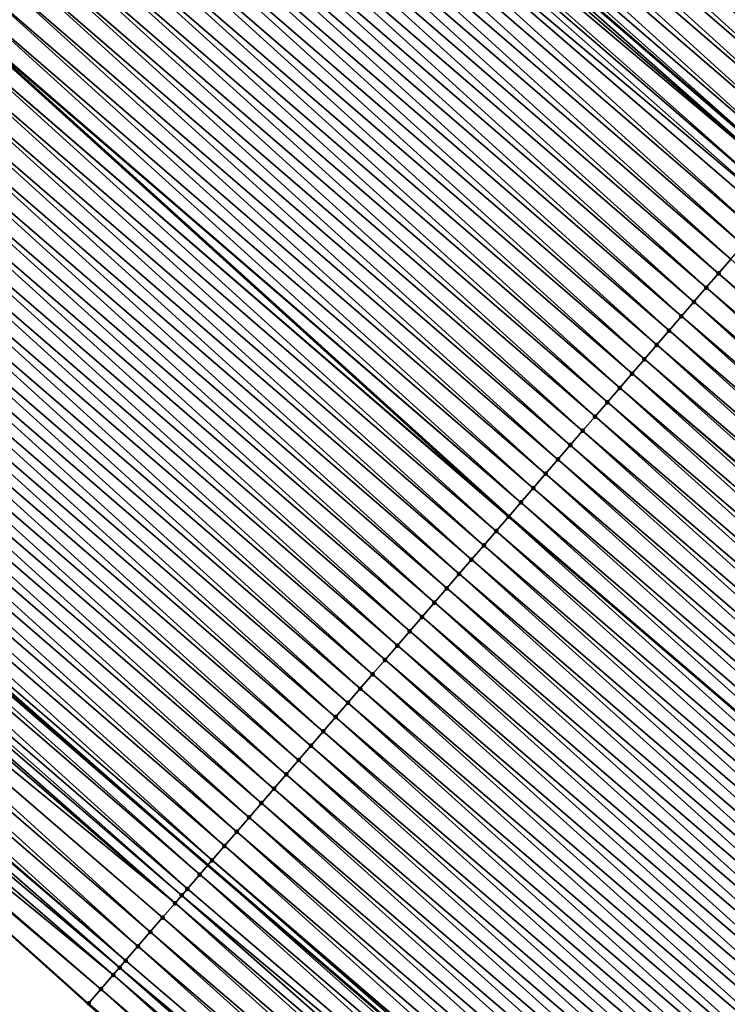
# Model space of a CAD drawing. Header units: feet. Extents: x 2007189 to 2022806, y 818621 to 837694.
# Tile 327 of 656: x 2015459 to 2015478, y 820206 to 820232. Entities that reach past the tile are written whole.
import ezdxf

# ---------------------------------------------------------------- set-up
doc = ezdxf.new("R2010")
doc.units = ezdxf.units.FT
doc.header["$MEASUREMENT"] = 0
for name, color, linetype, lineweight in [('EP_Travel Lane', 172, 'Continuous', 53), ('Road Shots', 141, 'Continuous', 100), ('Road X-Section', 40, 'Continuous', 13), ('STRIPING', 60, 'Continuous', 53)]:
    doc.layers.add(name, color=color, linetype=linetype, lineweight=lineweight)
doc.layers.add('I-77-MM17-21_SB-Surface-Border', color=7, linetype='Continuous')
doc.layers.add('I-77-MM17-21_SB-Surface-TIN', color=7, linetype='Continuous')

msp = doc.modelspace()

# ---------------------------------------------------------------- linework, layer by layer
at = {"layer": 'EP_Travel Lane'}
for points in [[(2015389.885161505, 820305.9431912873, 254.3724983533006), (2015404.477025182, 820292.9223736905, 254.4036297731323), (2015419.46987167, 820279.6855020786, 254.4127378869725), (2015434.463940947, 820266.4500790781, 254.453842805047), (2015449.413424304, 820253.4036363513, 254.4975981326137), (2015464.557544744, 820240.3403664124, 254.586789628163), (2015479.701666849, 820227.2770950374, 254.6751473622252), (2015494.855067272, 820214.2997339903, 254.7118659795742), (2015510.046053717, 820201.2910212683, 254.8001306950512), (2015525.256119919, 820188.3278856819, 254.9221021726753), (2015540.509567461, 820175.3925680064, 255.0499853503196), (2015555.762980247, 820162.4572798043, 255.1873302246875), (2015570.975721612, 820149.5367180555, 255.3579410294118), (2015586.218726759, 820136.5902218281, 255.5578152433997), (2015601.443424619, 820123.712927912, 255.7737022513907), (2015616.741094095, 820110.8309482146, 255.9642285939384), (2015632.038367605, 820097.9493019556, 256.2039738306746)], [(2015373.59463393, 820288.674517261, 255.097414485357), (2015388.679794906, 820275.0320144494, 255.1113229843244), (2015403.670622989, 820261.7927349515, 255.0589505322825), (2015418.661331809, 820248.5535607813, 255.1276994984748), (2015433.814420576, 820235.3225645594, 255.1719085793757), (2015448.958717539, 820222.2591423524, 255.1719629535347), (2015464.102815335, 820209.1958919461, 255.2725838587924), (2015479.301225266, 820196.1397685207, 255.3186618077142), (2015494.472375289, 820183.1077814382, 255.3854157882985), (2015509.673187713, 820170.093450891, 255.4526870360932), (2015524.887808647, 820157.1123071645, 255.5289592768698), (2015540.102447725, 820144.1311479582, 255.6002777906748), (2015555.367828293, 820131.1649169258, 255.7163127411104), (2015570.611160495, 820118.2181429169, 255.8655700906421), (2015585.913922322, 820105.2753950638, 256.0268994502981), (2015601.211586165, 820092.39342011, 256.2181326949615), (2015616.509401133, 820079.5113178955, 256.3905773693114), (2015631.817988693, 820066.6224757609, 256.5883754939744)]]:
    msp.add_polyline3d(points, dxfattribs=at)
at = {"layer": 'I-77-MM17-21_SB-Surface-Border', "color": 3, "linetype": 'Continuous', "lineweight": -3}
msp.add_polyline3d([(2015506.253118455, 820166.0907158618, 255.4712598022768), (2015491.042118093, 820179.1021394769, 255.3966017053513), (2015475.795062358, 820192.0456046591, 255.3527566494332), (2015460.925912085, 820205.5129805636, 255.2829067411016), (2015446.039547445, 820218.8751959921, 255.226620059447), (2015430.629385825, 820231.6308817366, 255.3459002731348), (2015415.355367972, 820244.8096841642, 255.3395287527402), (2015400.30183446, 820257.9776860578, 255.2618401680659), (2015385.418798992, 820271.3389059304, 255.2415573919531)], dxfattribs=at)
at = {"layer": 'I-77-MM17-21_SB-Surface-TIN', "color": 128, "linetype": 'Continuous', "lineweight": -3}
for points in [[(2015481.194689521, 820229.007423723, 254.545822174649), (2015466.377189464, 820242.4492687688, 254.4384674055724), (2015466.050555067, 820242.070705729, 254.4636938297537)], [(2015481.194689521, 820229.007423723, 254.545822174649), (2015481.521328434, 820229.3859828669, 254.5183154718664), (2015466.377189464, 820242.4492687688, 254.4384674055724)], [(2015480.868044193, 820228.6288701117, 254.5765676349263), (2015466.050555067, 820242.070705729, 254.4636938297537), (2015465.723915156, 820241.6921474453, 254.4917042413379)], [(2015480.868044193, 820228.6288701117, 254.5765676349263), (2015481.194689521, 820229.007423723, 254.545822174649), (2015466.050555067, 820242.070705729, 254.4636938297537)], [(2015480.541396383, 820228.2503186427, 254.6085671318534), (2015465.723915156, 820241.6921474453, 254.4917042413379), (2015465.397268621, 820241.3135948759, 254.5230599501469)], [(2015480.541396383, 820228.2503186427, 254.6085671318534), (2015480.868044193, 820228.6288701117, 254.5765676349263), (2015465.723915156, 820241.6921474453, 254.4917042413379)], [(2015480.214752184, 820227.8717640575, 254.6387425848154), (2015465.397268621, 820241.3135948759, 254.5230599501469), (2015465.070622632, 820240.9350418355, 254.5541399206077)], [(2015480.214752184, 820227.8717640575, 254.6387425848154), (2015480.541396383, 820228.2503186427, 254.6085671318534), (2015465.397268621, 820241.3135948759, 254.5230599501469)], [(2015479.888121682, 820227.4931976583, 254.6620020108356), (2015465.070622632, 820240.9350418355, 254.5541399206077), (2015464.74399947, 820240.556469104, 254.5736927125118)], [(2015479.888121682, 820227.4931976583, 254.6620020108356), (2015480.214752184, 820227.8717640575, 254.6387425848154), (2015465.070622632, 820240.9350418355, 254.5541399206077)], [(2015464.74399947, 820240.556469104, 254.5736927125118), (2015464.557544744, 820240.3403664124, 254.586789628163), (2015479.701666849, 820227.2770950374, 254.6751473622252)], [(2015479.888121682, 820227.4931976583, 254.6620020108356), (2015464.74399947, 820240.556469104, 254.5736927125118), (2015479.701666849, 820227.2770950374, 254.6751473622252)], [(2015479.561491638, 820227.1146308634, 254.6850299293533), (2015464.557544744, 820240.3403664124, 254.586789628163), (2015464.417369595, 820240.1779021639, 254.5966357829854)], [(2015479.561491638, 820227.1146308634, 254.6850299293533), (2015479.701666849, 820227.2770950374, 254.6751473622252), (2015464.557544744, 820240.3403664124, 254.586789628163)], [(2015479.234862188, 820226.7360635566, 254.7077581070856), (2015464.259898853, 820239.9953795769, 254.6045519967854), (2015464.0907582, 820239.7993192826, 254.6102470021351)], [(2015479.561491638, 820227.1146308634, 254.6850299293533), (2015464.417369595, 820240.1779021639, 254.5966357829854), (2015464.259898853, 820239.9953795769, 254.6045519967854)], [(2015479.234862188, 820226.7360635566, 254.7077581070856), (2015479.561491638, 820227.1146308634, 254.6850299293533), (2015464.259898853, 820239.9953795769, 254.6045519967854)], [(2015479.075486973, 820226.5513357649, 254.7163314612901), (2015464.0907582, 820239.7993192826, 254.6102470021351), (2015463.764161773, 820239.4207234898, 254.6162998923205)], [(2015479.075486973, 820226.5513357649, 254.7163314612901), (2015479.234862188, 820226.7360635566, 254.7077581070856), (2015464.0907582, 820239.7993192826, 254.6102470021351)], [(2015478.581650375, 820225.9788883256, 254.7294371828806), (2015463.764161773, 820239.4207234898, 254.6162998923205), (2015463.437569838, 820239.0421238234, 254.620085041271)], [(2015478.581650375, 820225.9788883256, 254.7294371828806), (2015478.908251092, 820226.3574804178, 254.7212181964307), (2015463.764161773, 820239.4207234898, 254.6162998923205)], [(2015478.908251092, 820226.3574804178, 254.7212181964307), (2015479.075486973, 820226.5513357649, 254.7163314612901), (2015463.764161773, 820239.4207234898, 254.6162998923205)], [(2015478.255045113, 820225.6003001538, 254.7399510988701), (2015463.437569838, 820239.0421238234, 254.620085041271), (2015463.110970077, 820238.6635309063, 254.6278213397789)], [(2015478.255045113, 820225.6003001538, 254.7399510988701), (2015478.581650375, 820225.9788883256, 254.7294371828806), (2015463.437569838, 820239.0421238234, 254.620085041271)], [(2015477.92843887, 820225.2217128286, 254.7509605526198), (2015463.110970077, 820238.6635309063, 254.6278213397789), (2015462.784356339, 820238.2849500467, 254.6426159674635)], [(2015477.92843887, 820225.2217128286, 254.7509605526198), (2015478.255045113, 820225.6003001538, 254.7399510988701), (2015463.110970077, 820238.6635309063, 254.6278213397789)], [(2015477.601836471, 820224.843122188, 254.7600292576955), (2015462.784356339, 820238.2849500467, 254.6426159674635), (2015462.457745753, 820237.9063664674, 254.6558186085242)], [(2015477.601836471, 820224.843122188, 254.7600292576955), (2015477.92843887, 820225.2217128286, 254.7509605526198), (2015462.784356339, 820238.2849500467, 254.6426159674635)], [(2015477.275230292, 820224.4645348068, 254.7710059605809), (2015462.457745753, 820237.9063664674, 254.6558186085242), (2015462.131140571, 820237.527778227, 254.6662925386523)], [(2015477.275230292, 820224.4645348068, 254.7710059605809), (2015477.601836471, 820224.843122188, 254.7600292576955), (2015462.457745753, 820237.9063664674, 254.6558186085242)], [(2015476.948620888, 820224.0859502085, 254.7836117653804), (2015462.131140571, 820237.527778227, 254.6662925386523), (2015461.804531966, 820237.1491929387, 254.6784947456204)], [(2015476.948620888, 820224.0859502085, 254.7836117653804), (2015477.275230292, 820224.4645348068, 254.7710059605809), (2015462.131140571, 820237.527778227, 254.6662925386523)], [(2015476.62201306, 820223.7073642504, 254.7954216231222), (2015461.804531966, 820237.1491929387, 254.6784947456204), (2015461.477918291, 820236.7706120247, 254.693257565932)], [(2015476.62201306, 820223.7073642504, 254.7954216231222), (2015476.948620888, 820224.0859502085, 254.7836117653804), (2015461.804531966, 820237.1491929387, 254.6784947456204)], [(2015476.295401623, 820223.328781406, 254.809054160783), (2015461.477918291, 820236.7706120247, 254.693257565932), (2015461.15131379, 820236.3920231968, 254.7033876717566)], [(2015476.295401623, 820223.328781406, 254.809054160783), (2015476.62201306, 820223.7073642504, 254.7954216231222), (2015461.477918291, 820236.7706120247, 254.693257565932)], [(2015475.96878844, 820222.9502000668, 254.8235677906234), (2015461.15131379, 820236.3920231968, 254.7033876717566), (2015460.824701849, 820236.0134407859, 254.7172742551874)], [(2015475.96878844, 820222.9502000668, 254.8235677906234), (2015476.295401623, 820223.328781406, 254.809054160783), (2015461.15131379, 820236.3920231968, 254.7033876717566)], [(2015475.642182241, 820222.5716127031, 254.8345547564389), (2015460.824701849, 820236.0134407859, 254.7172742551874), (2015460.498084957, 820235.6348626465, 254.7336612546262)], [(2015475.642182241, 820222.5716127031, 254.8345547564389), (2015475.96878844, 820222.9502000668, 254.8235677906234), (2015460.824701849, 820236.0134407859, 254.7172742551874)], [(2015475.315568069, 820222.193032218, 254.8495684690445), (2015460.498084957, 820235.6348626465, 254.7336612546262), (2015460.171474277, 820235.2562791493, 254.7469118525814)], [(2015475.315568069, 820222.193032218, 254.8495684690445), (2015475.642182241, 820222.5716127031, 254.8345547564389), (2015460.498084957, 820235.6348626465, 254.7336612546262)], [(2015474.988957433, 820221.8144486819, 254.8627960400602), (2015460.171474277, 820235.2562791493, 254.7469118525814), (2015459.844860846, 820234.8776980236, 254.7615508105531)], [(2015474.988957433, 820221.8144486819, 254.8627960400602), (2015475.315568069, 820222.193032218, 254.8495684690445), (2015460.171474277, 820235.2562791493, 254.7469118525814)], [(2015474.662350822, 820221.4358616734, 254.8739910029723), (2015459.844860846, 820234.8776980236, 254.7615508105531), (2015459.518245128, 820234.4991188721, 254.7773454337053)], [(2015474.662350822, 820221.4358616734, 254.8739910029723), (2015474.988957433, 820221.8144486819, 254.8627960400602), (2015459.844860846, 820234.8776980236, 254.7615508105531)], [(2015474.335748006, 820221.0572713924, 254.8832701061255), (2015459.518245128, 820234.4991188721, 254.7773454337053), (2015459.191635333, 820234.120534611, 254.7901488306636)], [(2015474.335748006, 820221.0572713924, 254.8832701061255), (2015474.662350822, 820221.4358616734, 254.8739910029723), (2015459.518245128, 820234.4991188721, 254.7773454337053)], [(2015474.00914272, 820220.6786832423, 254.8937966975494), (2015459.191635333, 820234.120534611, 254.7901488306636), (2015458.865018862, 820233.7419561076, 254.8063227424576)], [(2015474.00914272, 820220.6786832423, 254.8937966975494), (2015474.335748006, 820221.0572713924, 254.8832701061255), (2015459.191635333, 820234.120534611, 254.7901488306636)], [(2015473.682532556, 820220.3000992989, 254.9067858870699), (2015458.865018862, 820233.7419561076, 254.8063227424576), (2015458.538400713, 820233.3633790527, 254.8233447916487)], [(2015473.682532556, 820220.3000992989, 254.9067858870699), (2015474.00914272, 820220.6786832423, 254.8937966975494), (2015458.865018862, 820233.7419561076, 254.8063227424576)], [(2015473.355921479, 820219.9215161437, 254.9202365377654), (2015458.538400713, 820233.3633790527, 254.8233447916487), (2015458.211788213, 820232.984797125, 254.8375141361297)], [(2015473.355921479, 820219.9215161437, 254.9202365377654), (2015473.682532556, 820220.3000992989, 254.9067858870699), (2015458.538400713, 820233.3633790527, 254.8233447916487)], [(2015473.029306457, 820219.5429363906, 254.935678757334), (2015458.211788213, 820232.984797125, 254.8375141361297), (2015457.885175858, 820232.6062150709, 254.8516096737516)], [(2015473.029306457, 820219.5429363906, 254.935678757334), (2015473.355921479, 820219.9215161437, 254.9202365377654), (2015458.211788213, 820232.984797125, 254.8375141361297)], [(2015472.702690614, 820219.164357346, 254.9515356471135), (2015457.885175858, 820232.6062150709, 254.8516096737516), (2015457.558565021, 820232.2276317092, 254.8649395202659)], [(2015472.702690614, 820219.164357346, 254.9515356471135), (2015473.029306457, 820219.5429363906, 254.935678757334), (2015457.885175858, 820232.6062150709, 254.8516096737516)], [(2015472.376084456, 820218.7857699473, 254.962502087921), (2015457.558565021, 820232.2276317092, 254.8649395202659), (2015457.23196234, 820231.8490413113, 254.8741505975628)], [(2015472.376084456, 820218.7857699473, 254.962502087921), (2015472.702690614, 820219.164357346, 254.9515356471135), (2015457.558565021, 820232.2276317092, 254.8649395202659)], [(2015456.90535952, 820231.4704510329, 254.8834315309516), (2015472.052811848, 820218.4110280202, 254.968703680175), (2015457.211626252, 820231.8254681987, 254.874728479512)], [(2015472.376084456, 820218.7857699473, 254.962502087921), (2015457.23196234, 820231.8490413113, 254.8741505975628), (2015457.211626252, 820231.8254681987, 254.874728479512)], [(2015472.376084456, 820218.7857699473, 254.962502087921), (2015457.211626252, 820231.8254681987, 254.874728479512), (2015472.052811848, 820218.4110280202, 254.968703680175)], [(2015471.722875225, 820218.0285924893, 254.9828775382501), (2015456.90535952, 820231.4704510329, 254.8834315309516), (2015456.57875437, 820231.0918627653, 254.893889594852)], [(2015472.049487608, 820218.4071745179, 254.9687674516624), (2015472.052811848, 820218.4110280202, 254.968703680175), (2015456.90535952, 820231.4704510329, 254.8834315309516)], [(2015471.722875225, 820218.0285924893, 254.9828775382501), (2015472.049487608, 820218.4071745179, 254.9687674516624), (2015456.90535952, 820231.4704510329, 254.8834315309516)], [(2015471.396255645, 820217.6500166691, 255.000622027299), (2015456.57875437, 820231.0918627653, 254.893889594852), (2015456.252133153, 820230.7132883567, 254.9124606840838)], [(2015471.396255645, 820217.6500166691, 255.000622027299), (2015471.722875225, 820218.0285924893, 254.9828775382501), (2015456.57875437, 820231.0918627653, 254.893889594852)], [(2015471.069641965, 820217.271435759, 255.0153868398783), (2015456.252133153, 820230.7132883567, 254.9124606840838), (2015455.925518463, 820230.3347083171, 254.9277352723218)], [(2015471.069641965, 820217.271435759, 255.0153868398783), (2015471.396255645, 820217.6500166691, 255.000622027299), (2015456.252133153, 820230.7132883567, 254.9124606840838)], [(2015470.743030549, 820216.8928528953, 255.0290081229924), (2015455.925518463, 820230.3347083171, 254.9277352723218), (2015455.59890789, 820229.9561247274, 254.9409317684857)], [(2015470.743030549, 820216.8928528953, 255.0290081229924), (2015471.069641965, 820217.271435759, 255.0153868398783), (2015455.925518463, 820230.3347083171, 254.9277352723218)], [(2015470.416422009, 820216.5142675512, 255.0411773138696), (2015455.59890789, 820229.9561247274, 254.9409317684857), (2015455.27230399, 820229.5775353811, 254.9507584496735)], [(2015470.416422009, 820216.5142675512, 255.0411773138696), (2015470.743030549, 820216.8928528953, 255.0290081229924), (2015455.59890789, 820229.9561247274, 254.9409317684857)], [(2015470.08981026, 820216.1356849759, 255.054967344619), (2015455.27230399, 820229.5775353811, 254.9507584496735), (2015454.945694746, 820229.1989506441, 254.9632832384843)], [(2015470.08981026, 820216.1356849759, 255.054967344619), (2015470.416422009, 820216.5142675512, 255.0411773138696), (2015455.27230399, 820229.5775353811, 254.9507584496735)], [(2015469.763200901, 820215.7571003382, 255.0675502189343), (2015454.945694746, 820229.1989506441, 254.9632832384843), (2015454.619084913, 820228.8203664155, 254.9761058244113)], [(2015469.763200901, 820215.7571003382, 255.0675502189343), (2015470.08981026, 820216.1356849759, 255.054967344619), (2015454.945694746, 820229.1989506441, 254.9632832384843)], [(2015469.436596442, 820215.3785114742, 255.0776588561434), (2015454.619084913, 820228.8203664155, 254.9761058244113), (2015454.292468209, 820228.4417881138, 254.9923978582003)], [(2015469.436596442, 820215.3785114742, 255.0776588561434), (2015469.763200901, 820215.7571003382, 255.0675502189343), (2015454.619084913, 820228.8203664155, 254.9761058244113)], [(2015469.109988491, 820214.9999256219, 255.0895305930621), (2015454.292468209, 820228.4417881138, 254.9923978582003), (2015453.965858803, 820228.0632035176, 255.0050050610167)], [(2015469.109988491, 820214.9999256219, 255.0895305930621), (2015469.436596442, 820215.3785114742, 255.0776588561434), (2015454.292468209, 820228.4417881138, 254.9923978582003)], [(2015468.783380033, 820214.621340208, 255.1016589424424), (2015453.965858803, 820228.0632035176, 255.0050050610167), (2015453.639250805, 820227.6846177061, 255.0169009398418)], [(2015468.783380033, 820214.621340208, 255.1016589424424), (2015469.109988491, 820214.9999256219, 255.0895305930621), (2015453.965858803, 820228.0632035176, 255.0050050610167)], [(2015468.456768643, 820214.2427573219, 255.1152670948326), (2015453.639250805, 820227.6846177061, 255.0169009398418), (2015453.31264668, 820227.3060285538, 255.0268411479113)], [(2015468.456768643, 820214.2427573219, 255.1152670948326), (2015468.783380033, 820214.621340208, 255.1016589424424), (2015453.639250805, 820227.6846177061, 255.0169009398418)], [(2015468.130156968, 820213.8641746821, 255.1290193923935), (2015453.31264668, 820227.3060285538, 255.0268411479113), (2015452.986038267, 820226.9274431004, 255.0389466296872)], [(2015468.130156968, 820213.8641746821, 255.1290193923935), (2015468.456768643, 820214.2427573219, 255.1152670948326), (2015453.31264668, 820227.3060285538, 255.0268411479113)], [(2015467.803546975, 820213.4855905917, 255.1419225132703), (2015452.986038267, 820226.9274431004, 255.0389466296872), (2015452.659429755, 820226.5488577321, 255.0511019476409)], [(2015467.803546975, 820213.4855905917, 255.1419225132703), (2015468.130156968, 820213.8641746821, 255.1290193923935), (2015452.986038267, 820226.9274431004, 255.0389466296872)], [(2015467.476936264, 820213.1070071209, 255.1551883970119), (2015452.659429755, 820226.5488577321, 255.0511019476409), (2015452.332822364, 820226.1702713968, 255.0626911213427)], [(2015467.476936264, 820213.1070071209, 255.1551883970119), (2015467.803546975, 820213.4855905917, 255.1419225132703), (2015452.659429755, 820226.5488577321, 255.0511019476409)], [(2015467.150330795, 820212.7284191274, 255.1658066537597), (2015452.332822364, 820226.1702713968, 255.0626911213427), (2015452.006213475, 820225.7916863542, 255.0750371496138)], [(2015467.150330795, 820212.7284191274, 255.1658066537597), (2015467.476936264, 820213.1070071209, 255.1551883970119), (2015452.332822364, 820226.1702713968, 255.0626911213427)], [(2015466.823728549, 820212.3498283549, 255.1747981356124), (2015452.006213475, 820225.7916863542, 255.0750371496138), (2015451.6796098, 820225.413096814, 255.084750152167)], [(2015466.823728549, 820212.3498283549, 255.1747981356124), (2015467.150330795, 820212.7284191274, 255.1658066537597), (2015452.006213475, 820225.7916863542, 255.0750371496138)], [(2015466.497121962, 820211.9712413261, 255.1859811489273), (2015451.6796098, 820225.413096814, 255.084750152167), (2015451.353002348, 820225.0345105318, 255.0963705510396)], [(2015466.497121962, 820211.9712413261, 255.1859811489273), (2015466.823728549, 820212.3498283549, 255.1747981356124), (2015451.6796098, 820225.413096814, 255.084750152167)], [(2015492.763904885, 820211.8582090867, 254.7977676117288), (2015477.92843887, 820225.2217128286, 254.7509605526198), (2015477.601836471, 820224.843122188, 254.7600292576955)], [(2015466.170513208, 820211.5926561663, 255.1982582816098), (2015451.353002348, 820225.0345105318, 255.0963705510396), (2015451.026393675, 820224.6559253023, 255.108607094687)], [(2015466.170513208, 820211.5926561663, 255.1982582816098), (2015466.497121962, 820211.9712413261, 255.1859811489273), (2015451.353002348, 820225.0345105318, 255.0963705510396)], [(2015465.843904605, 820211.2140708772, 255.2104596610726), (2015451.026393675, 820224.6559253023, 255.108607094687), (2015450.699781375, 820224.2773432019, 255.122675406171)], [(2015465.843904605, 820211.2140708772, 255.2104596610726), (2015466.170513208, 820211.5926561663, 255.1982582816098), (2015451.026393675, 820224.6559253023, 255.108607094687)], [(2015492.438640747, 820211.4784680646, 254.8148964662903), (2015477.601836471, 820224.843122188, 254.7600292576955), (2015477.275230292, 820224.4645348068, 254.7710059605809)], [(2015492.438640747, 820211.4784680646, 254.8148964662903), (2015492.763904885, 820211.8582090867, 254.7977676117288), (2015477.601836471, 820224.843122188, 254.7600292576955)], [(2015492.113379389, 820211.0987246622, 254.8309267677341), (2015477.275230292, 820224.4645348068, 254.7710059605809), (2015476.948620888, 820224.0859502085, 254.7836117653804)], [(2015492.113379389, 820211.0987246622, 254.8309267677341), (2015492.438640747, 820211.4784680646, 254.8148964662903), (2015477.275230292, 820224.4645348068, 254.7710059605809)], [(2015465.517295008, 820210.8354864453, 255.2231629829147), (2015450.699781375, 820224.2773432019, 255.122675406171), (2015450.373175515, 820223.8987555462, 255.1334916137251)], [(2015465.517295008, 820210.8354864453, 255.2231629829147), (2015465.843904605, 820211.2140708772, 255.2104596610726), (2015450.699781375, 820224.2773432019, 255.122675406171)], [(2015491.788123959, 820210.7189761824, 254.8446137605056), (2015476.948620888, 820224.0859502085, 254.7836117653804), (2015476.62201306, 820223.7073642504, 254.7954216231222)], [(2015491.788123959, 820210.7189761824, 254.8446137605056), (2015492.113379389, 820211.0987246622, 254.8309267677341), (2015476.948620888, 820224.0859502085, 254.7836117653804)], [(2015465.190684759, 820210.4569025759, 255.2361953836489), (2015450.373175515, 820223.8987555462, 255.1334916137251), (2015450.046573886, 820223.5201642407, 255.1421714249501)], [(2015465.190684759, 820210.4569025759, 255.2361953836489), (2015465.517295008, 820210.8354864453, 255.2231629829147), (2015450.373175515, 820223.8987555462, 255.1334916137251)], [(2015491.462874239, 820210.3392228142, 254.8560449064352), (2015476.62201306, 820223.7073642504, 254.7954216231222), (2015476.295401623, 820223.328781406, 254.809054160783)], [(2015491.462874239, 820210.3392228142, 254.8560449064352), (2015491.788123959, 820210.7189761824, 254.8446137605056), (2015476.62201306, 820223.7073642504, 254.7954216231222)], [(2015464.864081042, 820210.0783130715, 255.2459292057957), (2015450.046573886, 820223.5201642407, 255.1421714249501), (2015449.719967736, 820223.1415768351, 255.1531340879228)], [(2015464.864081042, 820210.0783130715, 255.2459292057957), (2015465.190684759, 820210.4569025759, 255.2361953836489), (2015450.046573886, 820223.5201642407, 255.1421714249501)], [(2015491.137617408, 820209.9594755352, 254.8702861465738), (2015476.295401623, 820223.328781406, 254.809054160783), (2015475.96878844, 820222.9502000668, 254.8235677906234)], [(2015491.137617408, 820209.9594755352, 254.8702861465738), (2015491.462874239, 820210.3392228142, 254.8560449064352), (2015476.295401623, 820223.328781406, 254.809054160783)], [(2015464.537473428, 820209.6997269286, 255.257630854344), (2015449.719967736, 820223.1415768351, 255.1531340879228), (2015449.393372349, 820222.7629801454, 255.1586619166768)], [(2015464.537473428, 820209.6997269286, 255.257630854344), (2015464.864081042, 820210.0783130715, 255.2459292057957), (2015449.719967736, 820223.1415768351, 255.1531340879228)], [(2015490.812363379, 820209.579725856, 254.8834196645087), (2015475.96878844, 820222.9502000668, 254.8235677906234), (2015475.642182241, 820222.5716127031, 254.8345547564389)], [(2015490.812363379, 820209.579725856, 254.8834196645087), (2015491.137617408, 820209.9594755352, 254.8702861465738), (2015475.96878844, 820222.9502000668, 254.8235677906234)], [(2015464.210865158, 820209.3211413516, 255.2696637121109), (2015449.393372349, 820222.7629801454, 255.1586619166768), (2015449.066772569, 820222.384387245, 255.1664079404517)], [(2015464.210865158, 820209.3211413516, 255.2696637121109), (2015464.537473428, 820209.6997269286, 255.257630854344), (2015449.393372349, 820222.7629801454, 255.1586619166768)], [(2015490.532191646, 820209.2526134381, 254.895029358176), (2015475.642182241, 820222.5716127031, 254.8345547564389), (2015475.315568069, 820222.193032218, 254.8495684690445)], [(2015490.532191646, 820209.2526134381, 254.895029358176), (2015490.812363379, 820209.579725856, 254.8834196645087), (2015475.642182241, 820222.5716127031, 254.8345547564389)], [(2015463.884263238, 820208.9425502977, 255.278490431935), (2015448.958717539, 820222.2591423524, 255.1719629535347), (2015448.740154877, 820222.0058097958, 255.1831990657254)], [(2015449.066772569, 820222.384387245, 255.1664079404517), (2015448.958717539, 820222.2591423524, 255.1719629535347), (2015464.102815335, 820209.1958919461, 255.2725838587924)], [(2015463.884263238, 820208.9425502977, 255.278490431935), (2015464.102815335, 820209.1958919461, 255.2725838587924), (2015448.958717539, 820222.2591423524, 255.1719629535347)], [(2015464.210865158, 820209.3211413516, 255.2696637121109), (2015449.066772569, 820222.384387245, 255.1664079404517), (2015464.102815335, 820209.1958919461, 255.2725838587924)], [(2015463.557664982, 820208.5639560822, 255.2854664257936), (2015448.740154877, 820222.0058097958, 255.1831990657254), (2015448.413537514, 820221.6272320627, 255.1998239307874)], [(2015463.557664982, 820208.5639560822, 255.2854664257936), (2015463.884263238, 820208.9425502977, 255.278490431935), (2015448.740154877, 820222.0058097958, 255.1831990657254)], [(2015490.161859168, 820208.8202232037, 254.9081667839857), (2015475.315568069, 820222.193032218, 254.8495684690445), (2015474.988957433, 820221.8144486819, 254.8627960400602)], [(2015490.161859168, 820208.8202232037, 254.9081667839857), (2015490.487108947, 820209.1999765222, 254.8967126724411), (2015475.315568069, 820222.193032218, 254.8495684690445)], [(2015490.487108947, 820209.1999765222, 254.8967126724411), (2015490.532191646, 820209.2526134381, 254.895029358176), (2015475.315568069, 820222.193032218, 254.8495684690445)], [(2015489.836610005, 820208.4404693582, 254.9193776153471), (2015474.988957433, 820221.8144486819, 254.8627960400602), (2015474.662350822, 820221.4358616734, 254.8739910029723)], [(2015489.836610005, 820208.4404693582, 254.9193776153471), (2015490.161859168, 820208.8202232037, 254.9081667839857), (2015474.988957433, 820221.8144486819, 254.8627960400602)], [(2015463.409747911, 820208.3924870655, 255.2879115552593), (2015448.413537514, 820221.6272320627, 255.1998239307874), (2015448.22403636, 820221.4075648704, 255.2047274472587)], [(2015463.409747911, 820208.3924870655, 255.2879115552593), (2015463.557664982, 820208.5639560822, 255.2854664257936), (2015448.413537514, 820221.6272320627, 255.1998239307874)], [(2015463.231076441, 820208.1853534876, 255.287537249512), (2015448.086942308, 820221.248635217, 255.2052603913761), (2015447.760356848, 820220.8700299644, 255.2057754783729)], [(2015463.231076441, 820208.1853534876, 255.287537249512), (2015448.22403636, 820221.4075648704, 255.2047274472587), (2015448.086942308, 820221.248635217, 255.2052603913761)], [(2015463.231076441, 820208.1853534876, 255.287537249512), (2015463.409747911, 820208.3924870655, 255.2879115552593), (2015448.22403636, 820221.4075648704, 255.2047274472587)], [(2015489.511357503, 820208.0607183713, 254.931907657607), (2015474.662350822, 820221.4358616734, 254.8739910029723), (2015474.335748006, 820221.0572713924, 254.8832701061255)], [(2015489.511357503, 820208.0607183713, 254.931907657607), (2015489.836610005, 820208.4404693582, 254.9193776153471), (2015474.662350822, 820221.4358616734, 254.8739910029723)], [(2015489.186103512, 820207.6809686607, 254.945026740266), (2015474.335748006, 820221.0572713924, 254.8832701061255), (2015474.00914272, 820220.6786832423, 254.8937966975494)], [(2015489.186103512, 820207.6809686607, 254.945026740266), (2015489.511357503, 820208.0607183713, 254.931907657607), (2015474.335748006, 820221.0572713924, 254.8832701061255)], [(2015462.577917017, 820207.4281330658, 255.2827618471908), (2015447.760356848, 820220.8700299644, 255.2057754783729), (2015447.433760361, 820220.4914342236, 255.2118588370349)], [(2015462.577917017, 820207.4281330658, 255.2827618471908), (2015462.904496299, 820207.8067436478, 255.2853667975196), (2015447.760356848, 820220.8700299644, 255.2057754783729)], [(2015462.904496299, 820207.8067436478, 255.2853667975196), (2015463.231076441, 820208.1853534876, 255.287537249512), (2015447.760356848, 820220.8700299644, 255.2057754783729)], [(2015462.25132629, 820207.0495323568, 255.2859366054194), (2015447.433760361, 820220.4914342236, 255.2118588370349), (2015447.107155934, 820220.1128453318, 255.2219514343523)], [(2015462.25132629, 820207.0495323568, 255.2859366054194), (2015462.577917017, 820207.4281330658, 255.2827618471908), (2015447.433760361, 820220.4914342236, 255.2118588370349)], [(2015488.860851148, 820207.3012175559, 254.9575023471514), (2015474.00914272, 820220.6786832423, 254.8937966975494), (2015473.682532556, 820220.3000992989, 254.9067858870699)], [(2015488.860851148, 820207.3012175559, 254.9575023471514), (2015489.186103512, 820207.6809686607, 254.945026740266), (2015474.00914272, 820220.6786832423, 254.8937966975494)], [(2015488.535597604, 820206.9214674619, 254.9704444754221), (2015473.682532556, 820220.3000992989, 254.9067858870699), (2015473.355921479, 820219.9215161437, 254.9202365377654)], [(2015488.535597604, 820206.9214674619, 254.9704444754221), (2015488.860851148, 820207.3012175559, 254.9575023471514), (2015473.682532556, 820220.3000992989, 254.9067858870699)], [(2015461.924735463, 820206.6709317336, 255.2891614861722), (2015447.107155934, 820220.1128453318, 255.2219514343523), (2015446.780562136, 820219.7342472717, 255.2266769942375)], [(2015461.924735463, 820206.6709317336, 255.2891614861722), (2015462.25132629, 820207.0495323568, 255.2859366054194), (2015447.107155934, 820220.1128453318, 255.2219514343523)], [(2015488.21034135, 820206.5417196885, 254.9844575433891), (2015473.355921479, 820219.9215161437, 254.9202365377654), (2015473.029306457, 820219.5429363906, 254.935678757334)], [(2015488.21034135, 820206.5417196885, 254.9844575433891), (2015488.535597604, 820206.9214674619, 254.9704444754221), (2015473.355921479, 820219.9215161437, 254.9202365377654)], [(2015461.763384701, 820206.4838832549, 255.2901290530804), (2015446.717536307, 820219.6611826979, 255.2268393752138), (2015446.453978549, 820219.3556404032, 255.2262463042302)], [(2015461.924735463, 820206.6709317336, 255.2891614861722), (2015446.780562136, 820219.7342472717, 255.2266769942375), (2015446.717536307, 820219.6611826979, 255.2268393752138)], [(2015461.763384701, 820206.4838832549, 255.2901290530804), (2015461.924735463, 820206.6709317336, 255.2891614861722), (2015446.717536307, 820219.6611826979, 255.2268393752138)], [(2015487.885091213, 820206.1619666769, 254.9960532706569), (2015473.029306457, 820219.5429363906, 254.935678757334), (2015472.702690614, 820219.164357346, 254.9515356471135)], [(2015487.885091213, 820206.1619666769, 254.9960532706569), (2015488.21034135, 820206.5417196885, 254.9844575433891), (2015473.029306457, 820219.5429363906, 254.935678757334)], [(2015461.598150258, 820206.2923262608, 255.28954746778), (2015446.453978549, 820219.3556404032, 255.2262463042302), (2015446.127395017, 820218.9770334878, 255.2257879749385)], [(2015461.598150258, 820206.2923262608, 255.28954746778), (2015461.763384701, 820206.4838832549, 255.2901290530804), (2015446.453978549, 820219.3556404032, 255.2262463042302)], [(2015487.559846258, 820205.7822092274, 255.005600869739), (2015472.702690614, 820219.164357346, 254.9515356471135), (2015472.376084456, 820218.7857699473, 254.962502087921)], [(2015487.559846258, 820205.7822092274, 255.005600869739), (2015487.885091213, 820206.1619666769, 254.9960532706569), (2015472.702690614, 820219.164357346, 254.9515356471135)], [(2015461.271568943, 820205.9137174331, 255.2879694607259), (2015446.127395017, 820218.9770334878, 255.2257879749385), (2015446.039547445, 820218.8751959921, 255.226620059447)], [(2015460.925912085, 820205.5129805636, 255.2829067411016), (2015460.944994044, 820205.5351030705, 255.2831513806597), (2015446.039547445, 820218.8751959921, 255.226620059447)], [(2015460.944994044, 820205.5351030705, 255.2831513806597), (2015461.271568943, 820205.9137174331, 255.2879694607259), (2015446.039547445, 820218.8751959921, 255.226620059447)], [(2015461.271568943, 820205.9137174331, 255.2879694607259), (2015461.598150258, 820206.2923262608, 255.28954746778), (2015446.127395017, 820218.9770334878, 255.2257879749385)], [(2015472.376084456, 820218.7857699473, 254.962502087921), (2015472.052811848, 820218.4110280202, 254.968703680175), (2015487.234605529, 820205.4024479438, 255.0134364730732)], [(2015487.559846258, 820205.7822092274, 255.005600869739), (2015472.376084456, 820218.7857699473, 254.962502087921), (2015487.234605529, 820205.4024479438, 255.0134364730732)], [(2015486.909363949, 820205.0226878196, 255.0216922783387), (2015472.049487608, 820218.4071745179, 254.9687674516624), (2015471.722875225, 820218.0285924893, 254.9828775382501)], [(2015472.049487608, 820218.4071745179, 254.9687674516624), (2015487.234605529, 820205.4024479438, 255.0134364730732), (2015472.052811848, 820218.4110280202, 254.968703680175)], [(2015486.909363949, 820205.0226878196, 255.0216922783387), (2015487.234605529, 820205.4024479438, 255.0134364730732), (2015472.049487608, 820218.4071745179, 254.9687674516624)], [(2015486.584088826, 820204.6429562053, 255.0431627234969), (2015471.722875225, 820218.0285924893, 254.9828775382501), (2015471.396255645, 820217.6500166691, 255.000622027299)], [(2015486.584088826, 820204.6429562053, 255.0431627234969), (2015486.909363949, 820205.0226878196, 255.0216922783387), (2015471.722875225, 820218.0285924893, 254.9828775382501)], [(2015486.258826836, 820204.2632133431, 255.0594423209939), (2015471.396255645, 820217.6500166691, 255.000622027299), (2015471.069641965, 820217.271435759, 255.0153868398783)], [(2015486.258826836, 820204.2632133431, 255.0594423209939), (2015486.584088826, 820204.6429562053, 255.0431627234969), (2015471.396255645, 820217.6500166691, 255.000622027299)], [(2015485.933575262, 820203.8834615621, 255.0716058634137), (2015471.069641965, 820217.271435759, 255.0153868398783), (2015470.743030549, 820216.8928528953, 255.0290081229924)], [(2015485.933575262, 820203.8834615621, 255.0716058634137), (2015486.258826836, 820204.2632133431, 255.0594423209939), (2015471.069641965, 820217.271435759, 255.0153868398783)], [(2015485.608324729, 820203.5037088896, 255.0833580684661), (2015470.743030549, 820216.8928528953, 255.0290081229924), (2015470.416422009, 820216.5142675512, 255.0411773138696)], [(2015485.608324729, 820203.5037088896, 255.0833580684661), (2015485.933575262, 820203.8834615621, 255.0716058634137), (2015470.743030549, 820216.8928528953, 255.0290081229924)], [(2015485.283075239, 820203.123955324, 255.094698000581), (2015470.416422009, 820216.5142675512, 255.0411773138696), (2015470.08981026, 820216.1356849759, 255.054967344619)], [(2015485.283075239, 820203.123955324, 255.094698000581), (2015485.608324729, 820203.5037088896, 255.0833580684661), (2015470.416422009, 820216.5142675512, 255.0411773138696)], [(2015484.957822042, 820202.7442049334, 255.1075033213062), (2015470.08981026, 820216.1356849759, 255.054967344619), (2015469.763200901, 820215.7571003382, 255.0675502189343)], [(2015484.957822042, 820202.7442049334, 255.1075033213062), (2015485.283075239, 820203.123955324, 255.094698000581), (2015470.08981026, 820216.1356849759, 255.054967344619)], [(2015484.632568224, 820202.3644550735, 255.1205534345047), (2015469.763200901, 820215.7571003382, 255.0675502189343), (2015469.436596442, 820215.3785114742, 255.0776588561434)], [(2015484.632568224, 820202.3644550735, 255.1205534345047), (2015484.957822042, 820202.7442049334, 255.1075033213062), (2015469.763200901, 820215.7571003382, 255.0675502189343)], [(2015484.307311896, 820201.9847073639, 255.1345959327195), (2015469.436596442, 820215.3785114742, 255.0776588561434), (2015469.109988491, 820214.9999256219, 255.0895305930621)], [(2015484.307311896, 820201.9847073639, 255.1345959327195), (2015484.632568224, 820202.3644550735, 255.1205534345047), (2015469.436596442, 820215.3785114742, 255.0776588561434)], [(2015483.982055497, 820201.6049597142, 255.1486661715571), (2015469.109988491, 820214.9999256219, 255.0895305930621), (2015468.783380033, 820214.621340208, 255.1016589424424)], [(2015483.982055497, 820201.6049597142, 255.1486661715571), (2015484.307311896, 820201.9847073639, 255.1345959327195), (2015469.109988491, 820214.9999256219, 255.0895305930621)], [(2015483.656799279, 820201.2252119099, 255.1626649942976), (2015468.783380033, 820214.621340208, 255.1016589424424), (2015468.456768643, 820214.2427573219, 255.1152670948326)], [(2015483.656799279, 820201.2252119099, 255.1626649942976), (2015483.982055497, 820201.6049597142, 255.1486661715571), (2015468.783380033, 820214.621340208, 255.1016589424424)], [(2015483.331544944, 820200.845462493, 255.1759196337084), (2015468.456768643, 820214.2427573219, 255.1152670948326), (2015468.130156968, 820213.8641746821, 255.1290193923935)], [(2015483.331544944, 820200.845462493, 255.1759196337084), (2015483.656799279, 820201.2252119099, 255.1626649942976), (2015468.456768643, 820214.2427573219, 255.1152670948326)], [(2015483.006295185, 820200.4657091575, 255.1873658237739), (2015468.130156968, 820213.8641746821, 255.1290193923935), (2015467.803546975, 820213.4855905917, 255.1419225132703)], [(2015483.006295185, 820200.4657091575, 255.1873658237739), (2015483.331544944, 820200.845462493, 255.1759196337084), (2015468.130156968, 820213.8641746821, 255.1290193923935)], [(2015482.681050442, 820200.085951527, 255.1968298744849), (2015467.803546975, 820213.4855905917, 255.1419225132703), (2015467.476936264, 820213.1070071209, 255.1551883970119)], [(2015482.681050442, 820200.085951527, 255.1968298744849), (2015483.006295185, 820200.4657091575, 255.1873658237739), (2015467.803546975, 820213.4855905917, 255.1419225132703)], [(2015482.355804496, 820199.706194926, 255.206769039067), (2015467.476936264, 820213.1070071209, 255.1551883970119), (2015467.150330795, 820212.7284191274, 255.1658066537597)], [(2015482.355804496, 820199.706194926, 255.206769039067), (2015482.681050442, 820200.085951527, 255.1968298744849), (2015467.476936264, 820213.1070071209, 255.1551883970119)], [(2015482.030549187, 820199.3264463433, 255.2204086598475), (2015467.150330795, 820212.7284191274, 255.1658066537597), (2015466.823728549, 820212.3498283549, 255.1747981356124)], [(2015482.030549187, 820199.3264463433, 255.2204086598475), (2015482.355804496, 820199.706194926, 255.206769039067), (2015467.150330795, 820212.7284191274, 255.1658066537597)], [(2015481.705296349, 820198.9466956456, 255.2330721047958), (2015466.823728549, 820212.3498283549, 255.1747981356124), (2015466.497121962, 820211.9712413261, 255.1859811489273)], [(2015481.705296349, 820198.9466956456, 255.2330721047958), (2015482.030549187, 820199.3264463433, 255.2204086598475), (2015466.823728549, 820212.3498283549, 255.1747981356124)], [(2015481.380043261, 820198.5669451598, 255.2458335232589), (2015466.497121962, 820211.9712413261, 255.1859811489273), (2015466.170513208, 820211.5926561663, 255.1982582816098)], [(2015481.380043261, 820198.5669451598, 255.2458335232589), (2015481.705296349, 820198.9466956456, 255.2330721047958), (2015466.497121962, 820211.9712413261, 255.1859811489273)], [(2015481.054789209, 820198.1871955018, 255.258976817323), (2015466.170513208, 820211.5926561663, 255.1982582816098), (2015465.843904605, 820211.2140708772, 255.2104596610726)], [(2015481.054789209, 820198.1871955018, 255.258976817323), (2015481.380043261, 820198.5669451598, 255.2458335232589), (2015466.170513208, 820211.5926561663, 255.1982582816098)], [(2015480.729534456, 820197.8074464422, 255.2723963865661), (2015465.843904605, 820211.2140708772, 255.2104596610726), (2015465.517295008, 820210.8354864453, 255.2231629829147)], [(2015480.729534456, 820197.8074464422, 255.2723963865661), (2015481.054789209, 820198.1871955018, 255.258976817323), (2015465.843904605, 820211.2140708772, 255.2104596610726)], [(2015480.404280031, 820197.4276971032, 255.2856869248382), (2015465.517295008, 820210.8354864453, 255.2231629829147), (2015465.190684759, 820210.4569025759, 255.2361953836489)], [(2015480.404280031, 820197.4276971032, 255.2856869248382), (2015480.729534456, 820197.8074464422, 255.2723963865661), (2015465.517295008, 820210.8354864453, 255.2231629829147)], [(2015480.079027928, 820197.047945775, 255.2980594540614), (2015465.190684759, 820210.4569025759, 255.2361953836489), (2015464.864081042, 820210.0783130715, 255.2459292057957)], [(2015480.079027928, 820197.047945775, 255.2980594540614), (2015480.404280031, 820197.4276971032, 255.2856869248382), (2015465.190684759, 820210.4569025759, 255.2361953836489)], [(2015479.753775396, 820196.6681948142, 255.3106016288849), (2015464.864081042, 820210.0783130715, 255.2459292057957), (2015464.537473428, 820209.6997269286, 255.257630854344)], [(2015479.753775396, 820196.6681948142, 255.3106016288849), (2015480.079027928, 820197.047945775, 255.2980594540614), (2015464.864081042, 820210.0783130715, 255.2459292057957)], [(2015479.428530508, 820196.2884373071, 255.3201226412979), (2015464.537473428, 820209.6997269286, 255.257630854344), (2015464.210865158, 820209.3211413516, 255.2696637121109)], [(2015479.428530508, 820196.2884373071, 255.3201226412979), (2015479.753775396, 820196.6681948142, 255.3106016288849), (2015464.537473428, 820209.6997269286, 255.257630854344)], [(2015464.210865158, 820209.3211413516, 255.2696637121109), (2015464.102815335, 820209.1958919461, 255.2725838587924), (2015479.301225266, 820196.1397685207, 255.3186618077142)], [(2015479.403608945, 820196.2593352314, 255.3201612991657), (2015464.210865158, 820209.3211413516, 255.2696637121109), (2015479.301225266, 820196.1397685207, 255.3186618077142)], [(2015479.403608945, 820196.2593352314, 255.3201612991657), (2015479.428530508, 820196.2884373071, 255.3201226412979), (2015464.210865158, 820209.3211413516, 255.2696637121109)], [(2015479.103320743, 820195.9086497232, 255.315763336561), (2015464.102815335, 820209.1958919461, 255.2725838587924), (2015463.884263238, 820208.9425502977, 255.278490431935)], [(2015479.103320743, 820195.9086497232, 255.315763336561), (2015479.301225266, 820196.1397685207, 255.3186618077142), (2015464.102815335, 820209.1958919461, 255.2725838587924)], [(2015478.778087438, 820195.5288822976, 255.3207070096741), (2015463.884263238, 820208.9425502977, 255.278490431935), (2015463.557664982, 820208.5639560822, 255.2854664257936)], [(2015478.778087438, 820195.5288822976, 255.3207070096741), (2015479.103320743, 820195.9086497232, 255.315763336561), (2015463.884263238, 820208.9425502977, 255.278490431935)], [(2015478.778087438, 820195.5288822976, 255.3207070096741), (2015463.557664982, 820208.5639560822, 255.2854664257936), (2015463.409747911, 820208.3924870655, 255.2879115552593)], [(2015478.452862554, 820195.1491076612, 255.3223228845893), (2015463.409747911, 820208.3924870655, 255.2879115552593), (2015463.231076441, 820208.1853534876, 255.287537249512)], [(2015478.452862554, 820195.1491076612, 255.3223228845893), (2015478.778087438, 820195.5288822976, 255.3207070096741), (2015463.409747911, 820208.3924870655, 255.2879115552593)], [(2015478.127645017, 820194.7693267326, 255.3210350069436), (2015463.231076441, 820208.1853534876, 255.287537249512), (2015462.904496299, 820207.8067436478, 255.2853667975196)], [(2015478.127645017, 820194.7693267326, 255.3210350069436), (2015478.452862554, 820195.1491076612, 255.3223228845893), (2015463.231076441, 820208.1853534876, 255.287537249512)], [(2015477.802411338, 820194.3895596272, 255.3261263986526), (2015462.904496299, 820207.8067436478, 255.2853667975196), (2015462.577917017, 820207.4281330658, 255.2827618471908)], [(2015477.802411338, 820194.3895596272, 255.3261263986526), (2015478.127645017, 820194.7693267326, 255.3210350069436), (2015462.904496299, 820207.8067436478, 255.2853667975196)], [(2015477.477156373, 820194.0098107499, 255.3396301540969), (2015462.577917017, 820207.4281330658, 255.2827618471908), (2015462.25132629, 820207.0495323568, 255.2859366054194)], [(2015477.477156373, 820194.0098107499, 255.3396301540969), (2015477.802411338, 820194.3895596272, 255.3261263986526), (2015462.577917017, 820207.4281330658, 255.2827618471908)], [(2015477.15191778, 820193.6300478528, 255.3466636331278), (2015462.25132629, 820207.0495323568, 255.2859366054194), (2015461.924735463, 820206.6709317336, 255.2891614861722)], [(2015477.15191778, 820193.6300478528, 255.3466636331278), (2015477.477156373, 820194.0098107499, 255.3396301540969), (2015462.25132629, 820207.0495323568, 255.2859366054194)], [(2015477.15191778, 820193.6300478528, 255.3466636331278), (2015461.924735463, 820206.6709317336, 255.2891614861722), (2015461.763384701, 820206.4838832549, 255.2901290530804)], [(2015476.826692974, 820193.2502731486, 255.3482482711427), (2015461.763384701, 820206.4838832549, 255.2901290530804), (2015461.598150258, 820206.2923262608, 255.28954746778)], [(2015476.826692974, 820193.2502731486, 255.3482482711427), (2015477.15191778, 820193.6300478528, 255.3466636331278), (2015461.763384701, 820206.4838832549, 255.2901290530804)], [(2015476.501473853, 820192.870493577, 255.3475866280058), (2015461.598150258, 820206.2923262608, 255.28954746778), (2015461.271568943, 820205.9137174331, 255.2879694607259)], [(2015476.501473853, 820192.870493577, 255.3475866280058), (2015476.826692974, 820193.2502731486, 255.3482482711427), (2015461.598150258, 820206.2923262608, 255.28954746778)], [(2015476.176245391, 820192.4907220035, 255.350616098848), (2015461.271568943, 820205.9137174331, 255.2879694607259), (2015460.944994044, 820205.5351030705, 255.2831513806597)], [(2015476.176245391, 820192.4907220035, 255.350616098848), (2015476.501473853, 820192.870493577, 255.3475866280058), (2015461.271568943, 820205.9137174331, 255.2879694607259)], [(2015476.176245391, 820192.4907220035, 255.350616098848), (2015460.944994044, 820205.5351030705, 255.2831513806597), (2015460.925912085, 820205.5129805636, 255.2829067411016)]]:
    msp.add_3dface(points, dxfattribs=at)
at = {"layer": 'Road Shots', "lineweight": 100}
for p in [(2015477.601836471, 820224.843122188, 254.7600292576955), (2015477.275230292, 820224.4645348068, 254.7710059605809), (2015476.948620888, 820224.0859502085, 254.7836117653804), (2015476.62201306, 820223.7073642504, 254.7954216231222), (2015476.295401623, 820223.328781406, 254.809054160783), (2015475.96878844, 820222.9502000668, 254.8235677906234), (2015475.642182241, 820222.5716127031, 254.8345547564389), (2015475.315568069, 820222.193032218, 254.8495684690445), (2015474.988957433, 820221.8144486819, 254.8627960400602), (2015474.662350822, 820221.4358616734, 254.8739910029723), (2015474.335748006, 820221.0572713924, 254.8832701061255), (2015474.00914272, 820220.6786832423, 254.8937966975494), (2015473.682532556, 820220.3000992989, 254.9067858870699), (2015473.355921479, 820219.9215161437, 254.9202365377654), (2015473.029306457, 820219.5429363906, 254.935678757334), (2015472.702690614, 820219.164357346, 254.9515356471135), (2015472.376084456, 820218.7857699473, 254.962502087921), (2015472.049487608, 820218.4071745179, 254.9687674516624), (2015471.722875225, 820218.0285924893, 254.9828775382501), (2015471.396255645, 820217.6500166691, 255.000622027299), (2015471.069641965, 820217.271435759, 255.0153868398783), (2015470.743030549, 820216.8928528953, 255.0290081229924), (2015470.416422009, 820216.5142675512, 255.0411773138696), (2015470.08981026, 820216.1356849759, 255.054967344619), (2015469.763200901, 820215.7571003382, 255.0675502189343), (2015469.436596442, 820215.3785114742, 255.0776588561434), (2015469.109988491, 820214.9999256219, 255.0895305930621), (2015468.783380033, 820214.621340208, 255.1016589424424), (2015468.456768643, 820214.2427573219, 255.1152670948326), (2015468.130156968, 820213.8641746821, 255.1290193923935), (2015467.803546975, 820213.4855905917, 255.1419225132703), (2015467.476936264, 820213.1070071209, 255.1551883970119), (2015467.150330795, 820212.7284191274, 255.1658066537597), (2015466.823728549, 820212.3498283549, 255.1747981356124), (2015466.497121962, 820211.9712413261, 255.1859811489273), (2015466.170513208, 820211.5926561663, 255.1982582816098), (2015465.843904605, 820211.2140708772, 255.2104596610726), (2015465.517295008, 820210.8354864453, 255.2231629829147), (2015465.190684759, 820210.4569025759, 255.2361953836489), (2015464.864081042, 820210.0783130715, 255.2459292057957), (2015464.537473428, 820209.6997269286, 255.257630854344), (2015464.210865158, 820209.3211413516, 255.2696637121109), (2015463.884263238, 820208.9425502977, 255.278490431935), (2015463.557664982, 820208.5639560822, 255.2854664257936), (2015463.409747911, 820208.3924870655, 255.2879115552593), (2015463.231076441, 820208.1853534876, 255.287537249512), (2015462.904496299, 820207.8067436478, 255.2853667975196), (2015462.577917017, 820207.4281330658, 255.2827618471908), (2015462.25132629, 820207.0495323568, 255.2859366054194), (2015461.924735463, 820206.6709317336, 255.2891614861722), (2015461.763384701, 820206.4838832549, 255.2901290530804), (2015461.598150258, 820206.2923262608, 255.28954746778), (2015461.271568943, 820205.9137174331, 255.2879694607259), (2015460.944994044, 820205.5351030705, 255.2831513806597)]:
    msp.add_point(p, dxfattribs=at)
at = {"layer": 'Road X-Section', "extrusion": (0.757209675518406, -0.6531666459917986, 0.002615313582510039), "elevation": 990376.2974372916, "flags": 128}
msp.add_lwpolyline([(1937537.558814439, -2335.714103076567), (1937537.058814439, -2335.688876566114), (1937536.558814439, -2335.660866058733), (1937536.058814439, -2335.62951024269), (1937535.558814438, -2335.598430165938), (1937535.058814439, -2335.578877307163), (1937534.558814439, -2335.555934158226), (1937534.317751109, -2335.548017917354), (1937534.058814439, -2335.542322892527), (1937533.558814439, -2335.536269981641), (1937533.058814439, -2335.532484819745), (1937532.558814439, -2335.524748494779), (1937532.058814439, -2335.509953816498), (1937531.558814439, -2335.496751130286), (1937531.058814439, -2335.486277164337), (1937530.558814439, -2335.474074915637), (1937530.058814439, -2335.459312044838), (1937529.558814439, -2335.449181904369), (1937529.058814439, -2335.435295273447), (1937528.558814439, -2335.418908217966), (1937528.058814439, -2335.405657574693), (1937527.558814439, -2335.391018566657), (1937527.058814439, -2335.375223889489), (1937526.558814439, -2335.362420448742), (1937526.058814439, -2335.346246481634), (1937525.558814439, -2335.329224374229), (1937525.058814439, -2335.31505498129), (1937524.558814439, -2335.300959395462), (1937524.058814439, -2335.28762950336), (1937523.558814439, -2335.278418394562), (1937523.058814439, -2335.269137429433), (1937522.558814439, -2335.258679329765), (1937522.058814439, -2335.240108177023), (1937521.558814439, -2335.224833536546), (1937521.058814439, -2335.21163699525), (1937520.558814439, -2335.201810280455), (1937520.058814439, -2335.189285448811), (1937519.558814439, -2335.176462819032), (1937519.058814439, -2335.160170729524), (1937518.558814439, -2335.147563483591), (1937518.058814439, -2335.135667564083), (1937517.558814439, -2335.125727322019), (1937517.058814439, -2335.113621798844), (1937516.558814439, -2335.10146643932), (1937516.058814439, -2335.089877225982), (1937515.558814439, -2335.077531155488), (1937515.058814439, -2335.067818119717), (1937514.558814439, -2335.056197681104), (1937514.058814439, -2335.043961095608), (1937513.558814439, -2335.029892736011), (1937513.058814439, -2335.019076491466), (1937512.558814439, -2335.010396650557), (1937512.058814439, -2334.999433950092), (1937511.558814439, -2334.993906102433), (1937511.058814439, -2334.986160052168), (1937510.558814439, -2334.969368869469), (1937510.058814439, -2334.952743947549), (1937509.76870349, -2334.947840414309), (1937509.558814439, -2334.94730746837), (1937509.058814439, -2334.946792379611), (1937508.558814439, -2334.940709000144), (1937508.058814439, -2334.930616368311), (1937507.558814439, -2334.925890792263), (1937507.462322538, -2334.925728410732), (1937507.058814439, -2334.926321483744), (1937506.558814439, -2334.926779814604), (1937506.424322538, -2334.925947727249)], dxfattribs=at)
at = {"layer": 'Road X-Section', "extrusion": (0.7572096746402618, -0.6531666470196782, 0.002615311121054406), "elevation": 990396.2948237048, "flags": 128}
msp.add_lwpolyline([(1937537.560153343, -2335.684116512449), (1937537.060153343, -2335.656609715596), (1937536.560153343, -2335.62586415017), (1937536.060153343, -2335.593864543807), (1937535.560153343, -2335.563688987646), (1937535.060153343, -2335.54042948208), (1937534.560153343, -2335.517401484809), (1937534.060153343, -2335.494673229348), (1937533.816176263, -2335.486099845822), (1937533.560153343, -2335.481213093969), (1937533.060153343, -2335.472994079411), (1937532.560153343, -2335.462480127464), (1937532.060153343, -2335.451470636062), (1937531.560153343, -2335.442401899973), (1937531.060153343, -2335.431425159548), (1937530.560153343, -2335.418819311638), (1937530.060153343, -2335.407009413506), (1937529.560153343, -2335.393376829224), (1937529.060153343, -2335.378863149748), (1937528.560153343, -2335.367876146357), (1937528.060153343, -2335.352862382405), (1937527.560153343, -2335.339634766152), (1937527.060153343, -2335.328439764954), (1937526.560153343, -2335.319160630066), (1937526.060153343, -2335.308634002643), (1937525.560153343, -2335.295644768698), (1937525.060153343, -2335.282194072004), (1937524.560153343, -2335.266751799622), (1937524.060153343, -2335.250894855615), (1937523.560153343, -2335.239928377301), (1937523.060153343, -2335.233662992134), (1937522.560153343, -2335.21955285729), (1937522.060153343, -2335.201808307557), (1937521.560153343, -2335.187043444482), (1937521.060153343, -2335.173422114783), (1937520.560153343, -2335.161252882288), (1937520.060153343, -2335.147462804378), (1937519.560153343, -2335.13487988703), (1937519.060153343, -2335.124771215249), (1937518.560153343, -2335.11289943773), (1937518.060153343, -2335.100771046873), (1937517.560153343, -2335.087162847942), (1937517.060153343, -2335.073410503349), (1937516.560153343, -2335.060507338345), (1937516.060153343, -2335.047241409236), (1937515.560153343, -2335.036623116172), (1937515.060153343, -2335.02763160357), (1937514.560153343, -2335.016448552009), (1937514.060153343, -2335.00417137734), (1937513.560153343, -2334.991969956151), (1937513.060153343, -2334.979266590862), (1937512.560153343, -2334.966234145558), (1937512.060153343, -2334.956500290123), (1937511.560153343, -2334.944798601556), (1937511.060153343, -2334.932765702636), (1937510.560153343, -2334.923938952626), (1937510.060153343, -2334.91696293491), (1937509.833700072, -2334.914517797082), (1937509.560153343, -2334.914892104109), (1937509.060153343, -2334.917062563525), (1937508.560153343, -2334.919667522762), (1937508.060153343, -2334.916492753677), (1937507.560153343, -2334.913267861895), (1937507.313128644, -2334.912300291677), (1937507.060153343, -2334.912881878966), (1937506.560153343, -2334.914459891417), (1937506.060153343, -2334.91927798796), (1937506.030938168, -2334.919522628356)], dxfattribs=at)
at = {"layer": 'Road X-Section', "extrusion": (0.7595520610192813, -0.6504379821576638, 0.00333136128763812), "elevation": 997375.5856215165, "flags": 128}
msp.add_lwpolyline([(1933963.385311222, -3068.093715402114), (1933962.885311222, -3068.058132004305), (1933962.385311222, -3068.029846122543), (1933961.885311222, -3067.996703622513), (1933961.385311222, -3067.958089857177), (1933960.885311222, -3067.937772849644), (1933960.385311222, -3067.912891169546), (1933959.885311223, -3067.896978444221), (1933959.385311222, -3067.882523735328), (1933958.885311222, -3067.870302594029), (1933958.385311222, -3067.857999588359), (1933957.885311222, -3067.847654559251), (1933957.385311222, -3067.837670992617), (1933956.885311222, -3067.820542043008), (1933956.385311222, -3067.804511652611), (1933955.885311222, -3067.790824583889), (1933955.385311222, -3067.779393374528), (1933954.885311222, -3067.765152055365), (1933954.385311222, -3067.752018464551), (1933953.954615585, -3067.74040870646), (1933953.885311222, -3067.738725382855), (1933953.385311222, -3067.727271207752), (1933952.885311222, -3067.716060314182), (1933952.385311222, -3067.703530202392), (1933951.885311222, -3067.690411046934), (1933951.385311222, -3067.677935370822), (1933950.885311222, -3067.664993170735), (1933950.385311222, -3067.650980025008), (1933949.885311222, -3067.639384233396), (1933949.385311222, -3067.629836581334), (1933948.885311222, -3067.622000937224), (1933948.385311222, -3067.613745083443), (1933947.885311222, -3067.592274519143), (1933947.385311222, -3067.57599483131), (1933946.885311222, -3067.563831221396), (1933946.385311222, -3067.55207895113), (1933945.885311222, -3067.54073895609), (1933945.385311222, -3067.527933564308), (1933944.885311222, -3067.514883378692), (1933944.385311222, -3067.500840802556), (1933943.885311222, -3067.486770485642), (1933943.385311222, -3067.47277158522), (1933942.885311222, -3067.459516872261), (1933942.385311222, -3067.44807061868), (1933941.885311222, -3067.438606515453), (1933941.385311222, -3067.428667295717), (1933940.885311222, -3067.41502759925), (1933940.385311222, -3067.402364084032), (1933939.885311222, -3067.389602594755), (1933939.385311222, -3067.376459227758), (1933938.885311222, -3067.36303958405), (1933938.385311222, -3067.349748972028), (1933937.885311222, -3067.337376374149), (1933937.385311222, -3067.324834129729), (1933936.885311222, -3067.315313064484), (1933936.846996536, -3067.315274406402), (1933936.385311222, -3067.319672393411), (1933935.885311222, -3067.314728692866), (1933935.385311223, -3067.313112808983), (1933934.885311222, -3067.314400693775), (1933934.385311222, -3067.309309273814), (1933933.885311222, -3067.295805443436), (1933933.385311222, -3067.288771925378), (1933932.885311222, -3067.287187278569), (1933932.385311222, -3067.287848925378), (1933931.885311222, -3067.284819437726), (1933931.385311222, -3067.282862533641), (1933931.299282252, -3067.282678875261)], dxfattribs=at)
at = {"layer": 'STRIPING'}
msp.add_polyline3d([(2015382.622167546, 820298.2441160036, 254.6940141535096), (2015397.468807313, 820284.9856182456, 254.7425132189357), (2015412.386553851, 820271.6636199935, 254.7166800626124), (2015427.338360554, 820258.3803350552, 254.7598993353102), (2015442.288451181, 820245.1450277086, 254.822943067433), (2015457.211626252, 820231.8254681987, 254.874728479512), (2015472.052811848, 820218.4110280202, 254.968703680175), (2015487.234605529, 820205.4024479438, 255.0134364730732), (2015502.425636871, 820192.3936967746, 255.0839685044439), (2015517.622034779, 820179.3947655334, 255.1735788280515), (2015532.827536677, 820166.4031290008, 255.2741226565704), (2015548.033039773, 820153.4114914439, 255.3743408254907), (2015563.271381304, 820140.4680362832, 255.5328350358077), (2015578.514649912, 820127.521316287, 255.6919307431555), (2015593.777782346, 820114.611797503, 255.8967356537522), (2015609.075308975, 820101.7299380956, 256.105017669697), (2015624.37286791, 820088.8480514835, 256.3092863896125), (2015639.672210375, 820075.9724899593, 256.531018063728)], dxfattribs=at)

doc.saveas('drawing.dxf')
